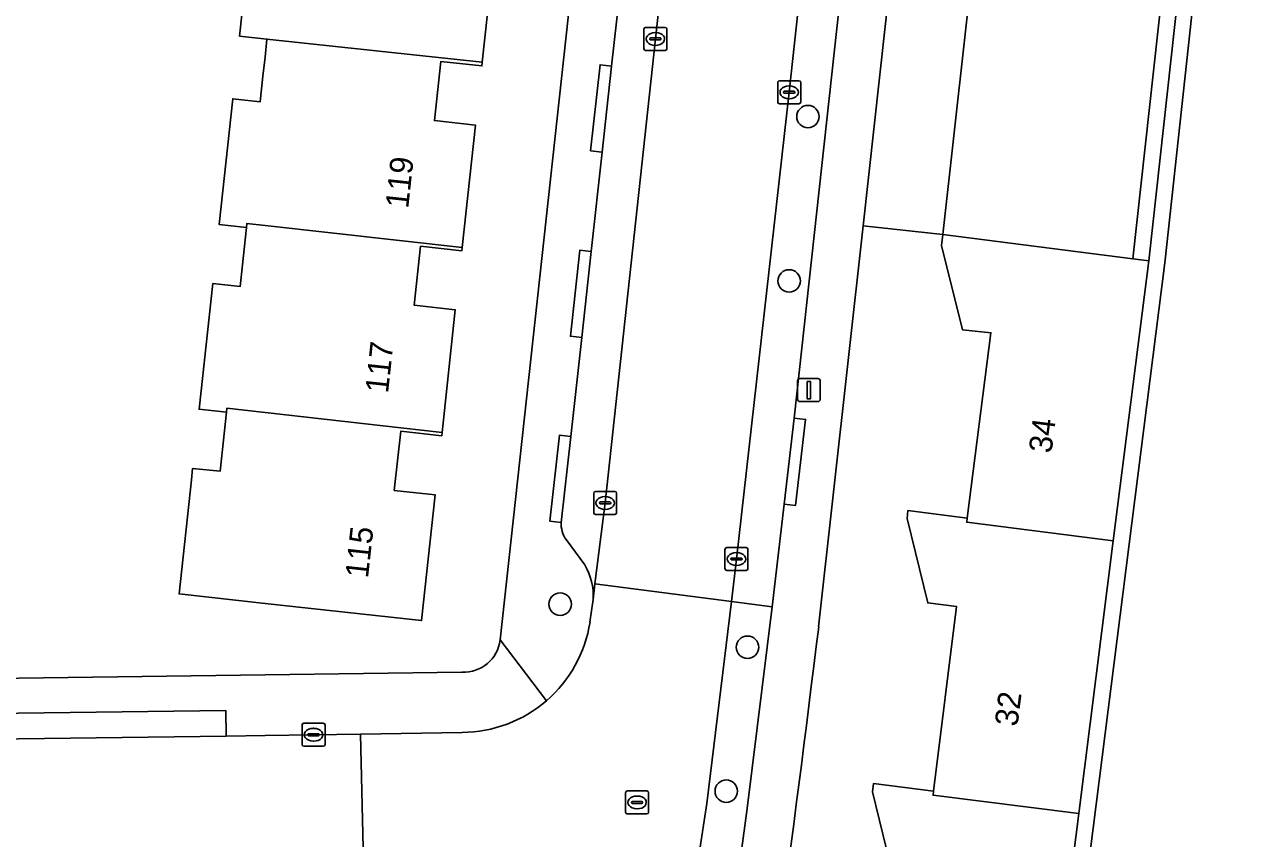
# Model space of a CAD drawing. Extents: x 160732 to 162107, y 387428 to 388479.
# Drawn here: x 161989.5 to 162042.6, y 387779.7 to 387815.2 of the extents above; entities that cross this region are included whole.
import ezdxf

# ---------------------------------------------------------------- set-up
doc = ezdxf.new("R2010")
doc.units = 0
for name, color, linetype in [('IMGEO_Berm_groen', 7, 'Continuous'), ('IMGEO_Boom', 7, 'Continuous'), ('IMGEO_Erf', 7, 'Continuous'), ('IMGEO_Groenvoorziening', 7, 'Continuous'), ('IMGEO_Kolk', 7, 'Continuous'), ('IMGEO_Lichtmast', 7, 'Continuous'), ('IMGEO_Pand', 7, 'Continuous'), ('IMGEO_Pand_nummerreeks', 7, 'Continuous'), ('IMGEO_Parkeervlak_open', 7, 'Continuous'), ('IMGEO_Rijbaan_lokaal_open', 7, 'Continuous'), ('IMGEO_Rioolput', 7, 'Continuous'), ('IMGEO_Voetpad_open', 7, 'Continuous')]:
    doc.layers.add(name, color=color, linetype=linetype)

msp = doc.modelspace()

# ---------------------------------------------------------------- linework, layer by layer
at = {"layer": 'IMGEO_Berm_groen'}
msp.add_lwpolyline([(162058.212, 387890.638), (162048.631, 387891.657), (162039.191, 387804.789), (162033.076, 387756.554), (162032.065, 387750), (162030.98, 387742.966), (162022.419, 387695.104), (162031.23, 387689.642), (162031.801, 387692.315), (162034.793, 387707.612), (162038.136, 387726.282), (162041.163, 387745.007), (162045.271, 387774.61)], close=True, dxfattribs=at)
at = {"layer": 'IMGEO_Boom'}
for centre in [(162023.648, 387811.166), (162022.829, 387804.005), (162012.854, 387789.919), (162021.014, 387788.043), (162020.091, 387781.775)]:
    msp.add_circle(centre, 0.489, dxfattribs=at)
at = {"layer": 'IMGEO_Erf'}
for points in [[(162010.24, 387788.363), (162014.724, 387829.456)], [(162010.044, 387818.849), (162009.464, 387813.533), (162009.447, 387813.374), (162007.658, 387813.569), (162007.377, 387810.994), (162009.166, 387810.798), (162008.592, 387805.467), (162008.577, 387805.323), (162006.779, 387805.519), (162006.498, 387802.944), (162008.287, 387802.748), (162007.71, 387797.395), (162007.695, 387797.259), (162005.91, 387797.454), (162005.629, 387794.879), (162007.418, 387794.683), (162006.821, 387789.209), (162000, 387789.955), (161996.254, 387790.365), (161996.793, 387795.336), (161996.848, 387795.839), (161998.042, 387795.71), (161998.321, 387798.287), (161997.128, 387798.417), (161997.721, 387803.891), (161998.915, 387803.761), (161999.195, 387806.339), (161998.001, 387806.469), (161998.595, 387811.942), (161999.789, 387811.813), (161999.909, 387812.923), (162000, 387813.763), (162000.085, 387814.548), (161998.892, 387814.677), (161999.469, 387819.994)], [(162027.365, 387778.06), (162026.462, 387781.74), (162026.503, 387782.107), (162029.117, 387781.774), (162030.124, 387789.816), (162028.869, 387789.977), (162027.966, 387793.659), (162028.005, 387794.002), (162030.588, 387793.67), (162031.62, 387801.747), (162030.376, 387801.876), (162029.464, 387805.553), (162029.52, 387806.029), (162026.05, 387806.406), (162024.115, 387788.934)], [(161942.139, 387786.09), (161948.499, 387786.143), (162000, 387786.844), (162008.574, 387786.959)]]:
    msp.add_lwpolyline(points, dxfattribs=at)
for centre, radius, start, end in [((160736.056, 387947.304), 1297.759, 351.765867, 352.99052), ((162008.657, 387788.552), 1.595, 267.0335, 353.2107)]:
    msp.add_arc(centre, radius, start, end, dxfattribs=at)
at = {"layer": 'IMGEO_Groenvoorziening'}
for points in [[(162022.419, 387695.104), (162030.98, 387742.966), (162032.065, 387750), (162033.076, 387756.554), (162039.191, 387804.789), (162048.631, 387891.657), (162047.969, 387891.751), (162046.627, 387879.437), (162045.212, 387866.435), (162043.881, 387854.207), (162042.586, 387842.317), (162041.289, 387830.4), (162039.949, 387818.097), (162038.496, 387804.878), (162036.949, 387792.676), (162035.443, 387780.8), (162033.932, 387768.884), (162032.38, 387756.64), (162030.285, 387743.09), (162028.126, 387731.013), (162026.016, 387719.211), (162023.903, 387707.388), (162021.725, 387695.205)], [(162026.05, 387806.406), (162029.52, 387806.029), (162030.972, 387819.073), (162027.495, 387819.45)], [(162037.802, 387804.967), (162039.254, 387818.173), (162033.588, 387818.789), (162030.972, 387819.073), (162029.52, 387806.029)], [(162039.949, 387818.097), (162039.254, 387818.173), (162037.802, 387804.967), (162038.496, 387804.878)]]:
    msp.add_lwpolyline(points, close=True, dxfattribs=at)
at = {"layer": 'IMGEO_Kolk'}
for p, q in [((162016.504, 387814.125), (162016.504, 387814.977)), ((162016.579, 387815.051), (162017.431, 387815.051)), ((162017.505, 387814.977), (162017.505, 387814.125)), ((162016.763, 387814.545), (162016.763, 387814.557)), ((162017.201, 387814.508), (162016.803, 387814.508)), ((162016.806, 387814.594), (162017.204, 387814.594)), ((162016.992, 387814.831), (162017.017, 387814.831)), ((162017.247, 387814.557), (162017.247, 387814.545)), ((162017.431, 387814.051), (162016.579, 387814.051)), ((162017.015, 387814.271), (162016.99, 387814.271)), ((162022.331, 387811.8), (162022.331, 387812.652)), ((162022.406, 387812.726), (162023.258, 387812.726)), ((162022.59, 387812.22), (162022.59, 387812.232)), ((162022.633, 387812.269), (162023.031, 387812.269)), ((162022.819, 387812.506), (162022.844, 387812.506)), ((162023.074, 387812.232), (162023.074, 387812.22)), ((162023.332, 387812.652), (162023.332, 387811.8)), ((162023.258, 387811.726), (162022.406, 387811.726)), ((162023.028, 387812.183), (162022.63, 387812.183)), ((162022.842, 387811.946), (162022.817, 387811.946)), ((162014.315, 387793.905), (162014.315, 387794.757)), ((162014.39, 387794.831), (162015.242, 387794.831)), ((162015.316, 387794.757), (162015.316, 387793.905)), ((162014.574, 387794.325), (162014.574, 387794.337)), ((162015.012, 387794.288), (162014.614, 387794.288)), ((162014.617, 387794.374), (162015.015, 387794.374)), ((162014.803, 387794.611), (162014.828, 387794.611)), ((162015.058, 387794.337), (162015.058, 387794.325)), ((162015.242, 387793.831), (162014.39, 387793.831)), ((162014.826, 387794.051), (162014.801, 387794.051)), ((162020.035, 387791.463), (162020.035, 387792.315)), ((162020.11, 387792.389), (162020.962, 387792.389)), ((162020.523, 387792.169), (162020.548, 387792.169)), ((162021.036, 387792.315), (162021.036, 387791.463)), ((162020.294, 387791.883), (162020.294, 387791.895)), ((162020.732, 387791.846), (162020.334, 387791.846)), ((162020.337, 387791.932), (162020.735, 387791.932)), ((162020.546, 387791.609), (162020.521, 387791.609)), ((162020.778, 387791.895), (162020.778, 387791.883)), ((162020.962, 387791.389), (162020.11, 387791.389)), ((162001.613, 387783.805), (162001.613, 387784.657)), ((162001.688, 387784.731), (162002.54, 387784.731)), ((162002.614, 387784.657), (162002.614, 387783.805)), ((162001.872, 387784.225), (162001.872, 387784.237)), ((162002.31, 387784.188), (162001.912, 387784.188)), ((162001.915, 387784.274), (162002.313, 387784.274)), ((162002.101, 387784.511), (162002.126, 387784.511)), ((162002.356, 387784.237), (162002.356, 387784.225)), ((162002.54, 387783.731), (162001.688, 387783.731)), ((162002.124, 387783.951), (162002.099, 387783.951))]:
    msp.add_line(p, q, dxfattribs=at)
for points in [[(162016.504, 387814.125), (162016.504, 387814.977)], [(162016.579, 387815.051), (162017.431, 387815.051)], [(162017.505, 387814.977), (162017.505, 387814.125)], [(162017.431, 387814.051), (162016.579, 387814.051)], [(162022.331, 387811.8), (162022.331, 387812.652)], [(162022.406, 387812.726), (162023.258, 387812.726)], [(162023.332, 387812.652), (162023.332, 387811.8)], [(162023.258, 387811.726), (162022.406, 387811.726)], [(162014.315, 387793.905), (162014.315, 387794.757)], [(162014.39, 387794.831), (162015.242, 387794.831)], [(162015.316, 387794.757), (162015.316, 387793.905)], [(162015.242, 387793.831), (162014.39, 387793.831)], [(162020.035, 387791.463), (162020.035, 387792.315)], [(162020.11, 387792.389), (162020.962, 387792.389)], [(162021.036, 387792.315), (162021.036, 387791.463)], [(162020.962, 387791.389), (162020.11, 387791.389)], [(162001.613, 387783.805), (162001.613, 387784.657)], [(162001.688, 387784.731), (162002.54, 387784.731)], [(162002.614, 387784.657), (162002.614, 387783.805)], [(162002.54, 387783.731), (162001.688, 387783.731)]]:
    msp.add_lwpolyline(points, dxfattribs=at)
for centre, radius, start, end in [((162016.581, 387814.975), 0.0765, 91.552, 178.448), ((162016.581, 387814.975), 0.0765, 91.552, 178.448), ((162017.429, 387814.975), 0.0765, 1.552, 88.448), ((162017.429, 387814.975), 0.0765, 1.552, 88.448), ((162016.803, 387814.554), 0.0403, 85.8775, 175.7526), ((162016.8, 387814.544), 0.0366, 178.938, 274.7102), ((162017.204, 387814.551), 0.043, 264.8664, 352.4533), ((162017.208, 387814.556), 0.0386, 1.7309, 96.639), ((162016.581, 387814.127), 0.0765, 181.552, 268.448), ((162016.581, 387814.127), 0.0765, 181.552, 268.448), ((162017.429, 387814.127), 0.0765, 271.552, 358.448), ((162017.429, 387814.127), 0.0765, 271.552, 358.448), ((162022.408, 387812.65), 0.0765, 91.552, 178.448), ((162022.408, 387812.65), 0.0765, 91.552, 178.448), ((162022.63, 387812.229), 0.0403, 85.8775, 175.7526), ((162022.627, 387812.219), 0.0366, 178.938, 274.7102), ((162023.031, 387812.226), 0.043, 264.8664, 352.4533), ((162023.035, 387812.231), 0.0386, 1.7309, 96.639), ((162023.256, 387812.65), 0.0765, 1.552, 88.448), ((162023.256, 387812.65), 0.0765, 1.552, 88.448), ((162022.408, 387811.802), 0.0765, 181.552, 268.448), ((162022.408, 387811.802), 0.0765, 181.552, 268.448), ((162023.256, 387811.802), 0.0765, 271.552, 358.448), ((162023.256, 387811.802), 0.0765, 271.552, 358.448), ((162014.392, 387794.755), 0.0765, 91.552, 178.448), ((162014.392, 387794.755), 0.0765, 91.552, 178.448), ((162015.24, 387794.755), 0.0765, 1.552, 88.448), ((162015.24, 387794.755), 0.0765, 1.552, 88.448), ((162014.614, 387794.334), 0.0403, 85.8775, 175.7526), ((162014.611, 387794.324), 0.0366, 178.938, 274.7102), ((162015.015, 387794.331), 0.043, 264.8664, 352.4533), ((162015.019, 387794.336), 0.0386, 1.7309, 96.639), ((162014.392, 387793.907), 0.0765, 181.552, 268.448), ((162014.392, 387793.907), 0.0765, 181.552, 268.448), ((162015.24, 387793.907), 0.0765, 271.552, 358.448), ((162015.24, 387793.907), 0.0765, 271.552, 358.448), ((162020.112, 387792.313), 0.0765, 91.552, 178.448), ((162020.112, 387792.313), 0.0765, 91.552, 178.448), ((162020.96, 387792.313), 0.0765, 1.552, 88.448), ((162020.96, 387792.313), 0.0765, 1.552, 88.448), ((162020.334, 387791.892), 0.0403, 85.8775, 175.7526), ((162020.331, 387791.882), 0.0366, 178.938, 274.7102), ((162020.735, 387791.889), 0.043, 264.8664, 352.4533), ((162020.739, 387791.894), 0.0386, 1.7309, 96.639), ((162020.112, 387791.465), 0.0765, 181.552, 268.448), ((162020.112, 387791.465), 0.0765, 181.552, 268.448), ((162020.96, 387791.465), 0.0765, 271.552, 358.448), ((162020.96, 387791.465), 0.0765, 271.552, 358.448), ((162001.69, 387784.655), 0.0765, 91.552, 178.448), ((162001.69, 387784.655), 0.0765, 91.552, 178.448), ((162002.538, 387784.655), 0.0765, 1.552, 88.448), ((162002.538, 387784.655), 0.0765, 1.552, 88.448), ((162001.912, 387784.234), 0.0403, 85.8775, 175.7526), ((162001.909, 387784.224), 0.0366, 178.938, 274.7102), ((162002.313, 387784.231), 0.043, 264.8664, 352.4533), ((162002.317, 387784.236), 0.0386, 1.7309, 96.639), ((162001.69, 387783.807), 0.0765, 181.552, 268.448), ((162001.69, 387783.807), 0.0765, 181.552, 268.448), ((162002.538, 387783.807), 0.0765, 271.552, 358.448), ((162002.538, 387783.807), 0.0765, 271.552, 358.448)]:
    msp.add_arc(centre, radius, start, end, dxfattribs=at)
for centre, major_axis, ratio, start_param, end_param in [((162016.991, 387814.551), (-0.387, 0.002), 0.722429, 4.712389, 7.853982), ((162017.016, 387814.551), (-0.39, 0.002), 0.717154, 1.570796, 4.712389), ((162022.818, 387812.226), (-0.387, 0.002), 0.722429, 4.712389, 7.853982), ((162022.843, 387812.226), (-0.39, 0.002), 0.717154, 1.570796, 4.712389), ((162014.802, 387794.331), (-0.387, 0.002), 0.722429, 4.712389, 7.853982), ((162014.827, 387794.331), (-0.39, 0.002), 0.717154, 1.570796, 4.712389), ((162020.522, 387791.889), (-0.387, 0.002), 0.722429, 4.712389, 7.853982), ((162020.547, 387791.889), (-0.39, 0.002), 0.717154, 1.570796, 4.712389), ((162002.1, 387784.231), (-0.387, 0.002), 0.722429, 4.712389, 7.853982), ((162002.125, 387784.231), (-0.39, 0.002), 0.717154, 1.570796, 4.712389)]:
    msp.add_ellipse(centre, major_axis=major_axis, ratio=ratio, start_param=start_param, end_param=end_param, dxfattribs=at)
at = {"layer": 'IMGEO_Lichtmast'}
for p, q in [((162023.194, 387798.848), (162023.194, 387799.648)), ((162023.194, 387799.648), (162023.194, 387798.848)), ((162023.294, 387799.748), (162024.084, 387799.748)), ((162024.084, 387799.748), (162023.294, 387799.748)), ((162024.184, 387799.648), (162024.184, 387798.848)), ((162024.184, 387798.848), (162024.184, 387799.648)), ((162024.084, 387798.748), (162023.294, 387798.748)), ((162023.294, 387798.748), (162024.084, 387798.748))]:
    msp.add_line(p, q, dxfattribs=at)
msp.add_lwpolyline([(162023.614, 387799.623), (162023.764, 387799.623), (162023.764, 387798.873), (162023.614, 387798.873), (162023.614, 387799.623)], dxfattribs=at)
for centre, start, end in [((162023.294, 387799.648), 90, 180), ((162023.294, 387799.648), 90, 180), ((162024.084, 387799.648), 0, 90), ((162024.084, 387799.648), 360, 90), ((162023.294, 387798.848), 180, 270), ((162023.294, 387798.848), 180, 270), ((162024.084, 387798.848), 270, 0), ((162024.084, 387798.848), 270, 0)]:
    msp.add_arc(centre, 0.1, start, end, dxfattribs=at)
at = {"layer": 'IMGEO_Pand'}
for points in [[(162008.536, 387821.62), (162010.326, 387821.425), (162010.344, 387821.594), (162000.96, 387822.613), (162000.942, 387822.442), (162000.663, 387819.865), (162000, 387819.937), (161999.469, 387819.994), (161998.892, 387814.677), (162000.085, 387814.548), (162009.464, 387813.533), (162010.044, 387818.849), (162008.255, 387819.045)], [(162007.658, 387813.569), (162009.447, 387813.374), (162009.464, 387813.533), (162000.085, 387814.548), (162000, 387813.763), (161999.909, 387812.923), (161999.789, 387811.813), (161998.595, 387811.942), (161998.001, 387806.469), (161999.195, 387806.339), (161999.213, 387806.509), (162000, 387806.424), (162008.592, 387805.467), (162009.166, 387810.798), (162007.377, 387810.994)], [(162000, 387798.273), (162007.71, 387797.395), (162008.287, 387802.748), (162006.498, 387802.944), (162006.779, 387805.519), (162008.577, 387805.323), (162008.592, 387805.467), (162000, 387806.424), (161999.213, 387806.509), (161999.195, 387806.339), (161998.915, 387803.761), (161997.721, 387803.891), (161997.128, 387798.417), (161998.321, 387798.287), (161998.339, 387798.455)], [(162029.52, 387806.029), (162029.464, 387805.553), (162030.376, 387801.876), (162031.62, 387801.747), (162030.588, 387793.67), (162030.565, 387793.491), (162036.949, 387792.676), (162038.496, 387804.878), (162037.802, 387804.967)], [(161998.339, 387798.455), (161998.321, 387798.287), (161998.042, 387795.71), (161996.848, 387795.839), (161996.793, 387795.336), (161996.254, 387790.365), (162000, 387789.955), (162006.821, 387789.209), (162007.418, 387794.683), (162005.629, 387794.879), (162005.91, 387797.454), (162007.695, 387797.259), (162007.71, 387797.395), (162000, 387798.273)], [(162036.949, 387792.676), (162030.565, 387793.491), (162030.588, 387793.67), (162028.005, 387794.002), (162027.966, 387793.659), (162028.869, 387789.977), (162030.124, 387789.816), (162029.117, 387781.774), (162029.095, 387781.595), (162035.443, 387780.8)], [(162035.443, 387780.8), (162029.095, 387781.595), (162029.117, 387781.774), (162026.503, 387782.107), (162026.462, 387781.74), (162027.365, 387778.06), (162028.636, 387777.929), (162027.605, 387769.877), (162027.582, 387769.698), (162033.932, 387768.884)]]:
    msp.add_lwpolyline(points, close=True, dxfattribs=at)
at = {"layer": 'IMGEO_Parkeervlak_open'}
for points in [[(162027.244, 387853.078), (162025.156, 387833.593), (162022.826, 387812.226), (162020.53, 387791.889), (162020.314, 387790.041), (162022.09, 387789.811), (162022.615, 387794.282), (162023.05, 387798.027), (162025.448, 387819.934), (162025.866, 387823.68), (162026.788, 387832.237), (162027.201, 387835.99), (162028.063, 387843.942), (162028.47, 387847.699), (162029.33, 387855.663)], [(162014.295, 387790.127), (162014.361, 387790.811), (162014.813, 387794.331), (162017.002, 387814.551), (162019.318, 387835.778), (162020.299, 387844.574)], [(162018.187, 387841.709), (162016.868, 387829.667), (162016.463, 387825.919), (162015.97, 387821.39), (162015.567, 387817.637), (162015.088, 387813.371), (162014.68, 387809.623), (162014.208, 387805.291), (162013.796, 387801.544), (162013.315, 387797.23), (162012.898, 387793.484)], [(162013.12, 387792.734), (162013.928, 387791.629)]]:
    msp.add_lwpolyline(points, dxfattribs=at)
for points in [[(162017.721, 387770.055), (162019.484, 387769.82), (162020.998, 387781.015), (162022.09, 387789.811), (162020.314, 387790.041), (162019.24, 387781.231), (162018.904, 387779.058), (162018.311, 387774.732)], [(161998.307, 387784.172), (161998.293, 387785.293), (161948.542, 387784.651), (161942.512, 387784.605), (161942.495, 387783.487), (161944.396, 387783.481), (161948.519, 387783.527)]]:
    msp.add_lwpolyline(points, close=True, dxfattribs=at)
for centre, radius, start, end in [((162014.114, 387793.436), 1.217, 177.7413, 215.2362), ((162011.637, 387790.273), 2.662, 356.8492, 30.6122)]:
    msp.add_arc(centre, radius, start, end, dxfattribs=at)
at = {"layer": 'IMGEO_Rijbaan_lokaal_open'}
for points in [[(162021.097, 387852.011), (162020.369, 387845.191), (162020.299, 387844.574), (162019.318, 387835.778), (162017.002, 387814.551), (162014.813, 387794.331), (162014.361, 387790.811), (162020.314, 387790.041), (162020.53, 387791.889), (162022.826, 387812.226), (162025.156, 387833.593), (162027.244, 387853.078)], [(162019.24, 387781.231), (162020.314, 387790.041), (162014.361, 387790.811), (162014.295, 387790.127), (162014.155, 387789.14)], [(162004.159, 387784.259), (162000, 387784.197), (161998.307, 387784.172), (161948.519, 387783.527), (161944.396, 387783.481), (161942.495, 387783.487)], [(161943.052, 387778.523), (161945.802, 387778.538), (161962.257, 387778.727), (161982.188, 387778.986), (161995.303, 387779.162), (162000, 387779.232), (162004.278, 387779.285), (162004.159, 387784.259)], [(162008.588, 387784.334), (162004.159, 387784.259), (162004.278, 387779.285), (162004.915, 387779.284)], [(162011.8, 387771.536), (162011.72, 387770.879), (162017.721, 387770.055), (162018.311, 387774.732), (162018.904, 387779.058), (162019.24, 387781.231)]]:
    msp.add_lwpolyline(points, dxfattribs=at)
for centre, radius, start, end in [((162008.556, 387790.001), 5.665, 310.7947, 351.2608), ((162008.551, 387790.007), 5.673, 270.3777, 310.7925)]:
    msp.add_arc(centre, radius, start, end, dxfattribs=at)
at = {"layer": 'IMGEO_Rioolput'}
for p, q in [((162015.705, 387780.855), (162015.705, 387781.707)), ((162015.78, 387781.781), (162016.632, 387781.781)), ((162016.193, 387781.561), (162016.218, 387781.561)), ((162016.706, 387781.707), (162016.706, 387780.855)), ((162015.964, 387781.275), (162015.964, 387781.287)), ((162016.402, 387781.238), (162016.004, 387781.238)), ((162016.007, 387781.324), (162016.405, 387781.324)), ((162016.216, 387781.001), (162016.191, 387781.001)), ((162016.448, 387781.287), (162016.448, 387781.275)), ((162016.632, 387780.781), (162015.78, 387780.781))]:
    msp.add_line(p, q, dxfattribs=at)
for points in [[(162015.705, 387780.855), (162015.705, 387781.707)], [(162015.78, 387781.781), (162016.632, 387781.781)], [(162016.706, 387781.707), (162016.706, 387780.855)], [(162016.632, 387780.781), (162015.78, 387780.781)]]:
    msp.add_lwpolyline(points, dxfattribs=at)
for centre, radius, start, end in [((162015.782, 387781.705), 0.0765, 91.552, 178.448), ((162015.782, 387781.705), 0.0765, 91.552, 178.448), ((162016.63, 387781.705), 0.0765, 1.552, 88.448), ((162016.63, 387781.705), 0.0765, 1.552, 88.448), ((162016.004, 387781.284), 0.0403, 85.8775, 175.7526), ((162016.001, 387781.274), 0.0366, 178.938, 274.7102), ((162016.405, 387781.281), 0.043, 264.8664, 352.4533), ((162016.409, 387781.286), 0.0386, 1.7309, 96.639), ((162015.782, 387780.857), 0.0765, 181.552, 268.448), ((162015.782, 387780.857), 0.0765, 181.552, 268.448), ((162016.63, 387780.857), 0.0765, 271.552, 358.448), ((162016.63, 387780.857), 0.0765, 271.552, 358.448)]:
    msp.add_arc(centre, radius, start, end, dxfattribs=at)
for centre, major_axis, ratio, start_param, end_param in [((162016.192, 387781.281), (-0.387, 0.002), 0.722429, 4.712389, 7.853982), ((162016.217, 387781.281), (-0.39, 0.002), 0.717154, 1.570796, 4.712389)]:
    msp.add_ellipse(centre, major_axis=major_axis, ratio=ratio, start_param=start_param, end_param=end_param, dxfattribs=at)
at = {"layer": 'IMGEO_Voetpad_open'}
for points in [[(162028.209, 387953.505), (162023.785, 387912.414), (162023.267, 387908.03), (162022.912, 387905.835), (162021.653, 387894.082), (162021.522, 387891.968), (162017.051, 387850.917), (162016.574, 387846.529), (162016.213, 387844.358), (162014.832, 387831.536), (162014.724, 387829.456), (162010.24, 387788.363), (162012.257, 387785.712)], [(162024.115, 387788.934), (162026.05, 387806.406), (162027.495, 387819.45), (162028.892, 387832.06), (162032.794, 387867.828), (162034.207, 387880.781), (162036.857, 387905.078), (162037.481, 387910.847), (162039.462, 387929.159), (162040.87, 387942.169)], [(162029.33, 387855.663), (162028.47, 387847.699), (162028.967, 387847.646), (162028.559, 387843.889), (162028.063, 387843.942), (162027.201, 387835.99), (162027.697, 387835.936), (162027.284, 387832.183), (162026.788, 387832.237), (162025.866, 387823.68), (162026.362, 387823.625), (162025.944, 387819.879), (162025.448, 387819.934), (162023.05, 387798.027), (162023.546, 387797.97), (162023.111, 387794.225), (162022.615, 387794.282), (162022.09, 387789.811), (162020.998, 387781.015), (162019.484, 387769.82)], [(162012.898, 387793.484), (162012.402, 387793.539), (162012.82, 387797.285), (162013.315, 387797.23), (162013.796, 387801.544), (162013.299, 387801.598), (162013.711, 387805.345), (162014.208, 387805.291), (162014.68, 387809.623), (162014.183, 387809.677), (162014.591, 387813.425), (162015.088, 387813.371), (162015.567, 387817.637), (162015.07, 387817.69), (162015.473, 387821.443), (162015.97, 387821.39), (162016.463, 387825.919), (162015.966, 387825.972), (162016.371, 387829.72), (162016.868, 387829.667), (162018.187, 387841.709)], [(162013.928, 387791.629), (162013.12, 387792.734)], [(162014.155, 387789.14), (162014.295, 387790.127)], [(162012.257, 387785.712), (162010.24, 387788.363)], [(162008.574, 387786.959), (162000, 387786.844), (161948.499, 387786.143), (161942.139, 387786.09)], [(161942.495, 387783.487), (161942.512, 387784.605), (161948.542, 387784.651), (161998.293, 387785.293), (161998.307, 387784.172), (162000, 387784.197), (162004.159, 387784.259), (162008.588, 387784.334)]]:
    msp.add_lwpolyline(points, dxfattribs=at)
for points in [[(162014.68, 387809.623), (162015.088, 387813.371), (162014.591, 387813.425), (162014.183, 387809.677)], [(162014.208, 387805.291), (162013.711, 387805.345), (162013.299, 387801.598), (162013.796, 387801.544)], [(162022.615, 387794.282), (162023.111, 387794.225), (162023.546, 387797.97), (162023.05, 387798.027)], [(162013.315, 387797.23), (162012.82, 387797.285), (162012.402, 387793.539), (162012.898, 387793.484)]]:
    msp.add_lwpolyline(points, close=True, dxfattribs=at)
for centre, radius, start, end in [((162014.114, 387793.436), 1.217, 177.7413, 215.2362), ((162011.637, 387790.273), 2.662, 356.8492, 30.6122), ((162008.556, 387790.001), 5.665, 310.7947, 351.2608), ((160736.056, 387947.304), 1297.759, 351.765867, 352.99052), ((162008.657, 387788.552), 1.595, 267.0335, 353.2107), ((162008.551, 387790.007), 5.673, 270.3777, 310.7925)]:
    msp.add_arc(centre, radius, start, end, dxfattribs=at)

# ---------------------------------------------------------------- texts
at = {"layer": 'IMGEO_Pand_nummerreeks'}
for s, rotation, p in [('119', 83.8581, (162006.237, 387807.142)), ('117', 83.8443, (162005.358, 387799.085)), ('34', 82.7188, (162034.253, 387796.473)), ('115', 83.7759, (162004.485, 387791.03)), ('32', 82.8627, (162032.772, 387784.565))]:
    msp.add_text(s, height=1, rotation=rotation, dxfattribs=at).set_placement(p)

doc.saveas('drawing.dxf')
